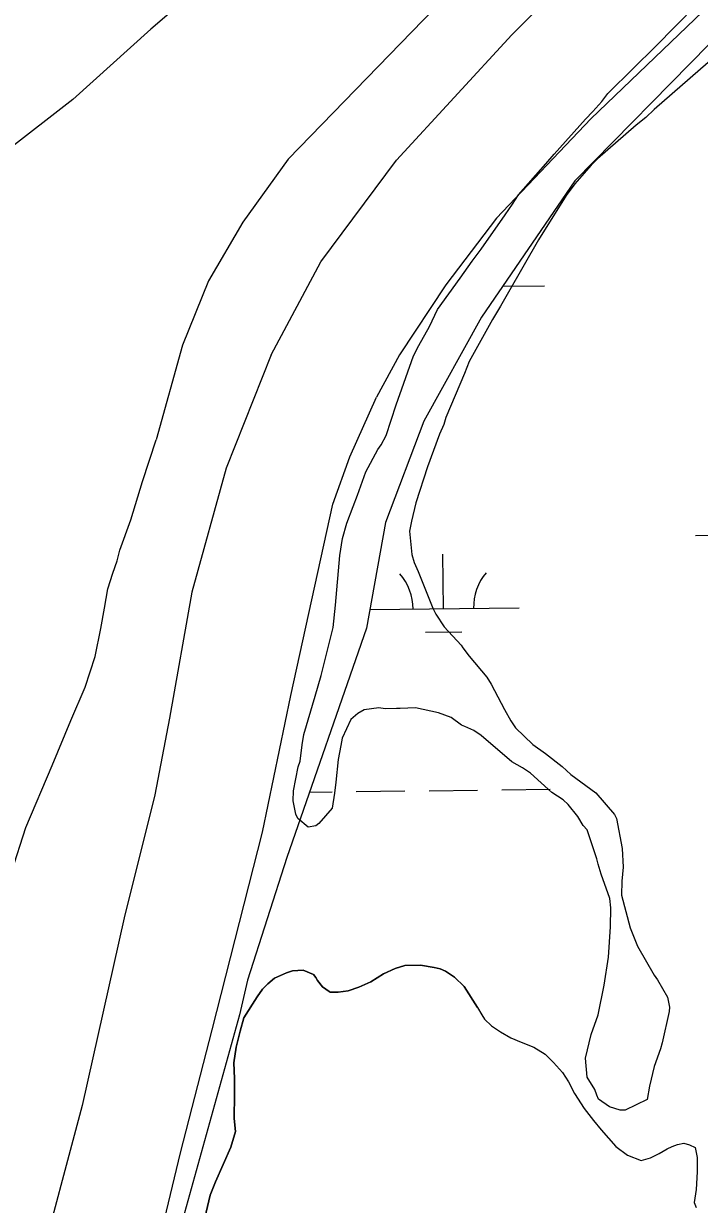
# Model space of a CAD drawing. Extents: x 3683613 to 3738215, y 469626 to 495384.
# Drawn here: x 3711895 to 3712341, y 476452 to 477232 of the extents above; entities that cross this region are included whole.
import ezdxf

# ---------------------------------------------------------------- set-up
doc = ezdxf.new("R2010")
doc.units = 0
for name, color, linetype in [('V-LEVE-TOET', 7, 'Continuous'), ('V-SITE-VEGE', 7, 'Continuous'), ('V-TOPO-SHOR', 7, 'Continuous'), ('V-WETL-SWMP', 7, 'Continuous')]:
    doc.layers.add(name, color=color, linetype=linetype)

msp = doc.modelspace()

# ---------------------------------------------------------------- linework, layer by layer
at = {"layer": 'V-LEVE-TOET'}
for points in [[(3712058.04, 477013.29), (3712090.86, 477074.53), (3712140.84, 477141.78), (3712216.93, 477224.61), (3712339.55, 477347), (3712470.11, 477477.51), (3712575.97, 477589.01), (3712686.19, 477699.93), (3712790.81, 477797.33), (3712910.33, 477910.51), (3713011.45, 478003.1), (3713136.23, 478110.83), (3713256.15, 478219.62), (3713357.77, 478313.18), (3713431.15, 478381.45), (3713549.62, 478490.27)], [(3713572.31, 478427.98), (3713496.42, 478355.38), (3713409.09, 478270.81), (3713313.41, 478182.01), (3713211.66, 478081.64), (3713116.1, 477999.18), (3713052.62, 477939.49), (3712934.6, 477828.22), (3712854.21, 477749.85), (3712762.88, 477659.52), (3712670.05, 477567.26), (3712603.95, 477497.39), (3712529.08, 477427.2), (3712429.34, 477330.2), (3712348.34, 477245.03), (3712268.97, 477169.08), (3712206.85, 477103.52), (3712173.38, 477059.34), (3712142.8, 477013.16), (3712127.66, 476985.19)], [(3712058.04, 477013.29), (3712028.35, 476938.32), (3712005.64, 476856.47), (3711990.85, 476773.18), (3711981.29, 476722.61), (3711961.05, 476641.27), (3711933.18, 476517.29), (3711903.25, 476404.19), (3711868.14, 476250.94), (3711833.3, 476131.87), (3711811.63, 476042.1), (3711787.56, 475940.92), (3711766.85, 475855.12), (3711758.22, 475813.96), (3711739.86, 475746.99), (3711714.69, 475662.15), (3711677.84, 475548.01), (3711651.52, 475485.44), (3711630, 475446.18), (3711608.98, 475406.92), (3711583.62, 475349.8), (3711568.8, 475316.25)], [(3711662.73, 475317.34), (3711733.73, 475483.53), (3711760.46, 475558.48), (3711783.73, 475630.93), (3711804.57, 475696.93), (3711830.74, 475780.79), (3711854.9, 475869.58), (3711879.97, 475968.79), (3711912.55, 476128.94), (3711957.33, 476315.43), (3711998.25, 476486.04), (3712018.99, 476567.39), (3712052.27, 476697.84), (3712070.97, 476788.08), (3712098.82, 476914.54), (3712110, 476945.81), (3712127.66, 476985.19)]]:
    msp.add_lwpolyline(points, dxfattribs=at)
at = {"layer": 'V-SITE-VEGE'}
for points in [[(3712266.57, 476699.42), (3712264.09, 476702.35), (3712260.36, 476708.23), (3712254.16, 476716.06), (3712250.7, 476719.23), (3712243.29, 476724.1), (3712229.18, 476736.8), (3712223.99, 476740.46), (3712216.83, 476744.34), (3712196.55, 476761.67), (3712191.85, 476765.09), (3712185.93, 476767.75), (3712183.71, 476768.47), (3712176.79, 476773.59), (3712168.4, 476776.74), (3712158.31, 476778.88), (3712153.38, 476780.08), (3712143.3, 476779.52), (3712140.84, 476779.51), (3712133.21, 476779.45), (3712129.03, 476779.92), (3712119.44, 476778.62), (3712115.28, 476776.38), (3712110.63, 476772.42), (3712104.81, 476760.08), (3712104.1, 476755.16), (3712102.2, 476745.79), (3712100.82, 476731.03), (3712099.88, 476723.64), (3712098.23, 476713.79), (3712089.44, 476703.65), (3712087.48, 476702.16), (3712082.57, 476701.14), (3712075.64, 476707), (3712074.4, 476709.7), (3712072.62, 476718.54), (3712072.82, 476725.18), (3712075.91, 476740.95), (3712077.12, 476744.89), (3712078.52, 476755.48), (3712079.7, 476762.37), (3712087.16, 476787.76), (3712091.01, 476801.31), (3712098.91, 476833.1), (3712100.54, 476847.86), (3712103.27, 476880.6), (3712105.16, 476891.92), (3712108.05, 476902.03), (3712112.15, 476913.12), (3712115.06, 476920.52), (3712120.61, 476935.81), (3712128.39, 476950.62), (3712130.58, 476953.83), (3712133.98, 476960), (3712140.49, 476980.22), (3712152.08, 477012.52), (3712155.48, 477019.43), (3712162.53, 477032.02), (3712167.87, 477043.12), (3712182.73, 477063.88), (3712190.77, 477075.01), (3712196.63, 477082.92), (3712212.46, 477105.65), (3712217.33, 477112.82), (3712221.23, 477118.99), (3712239.3, 477139.28), (3712244.91, 477145.72), (3712265.42, 477168.97), (3712270.31, 477173.92), (3712276.41, 477180.6), (3712280.31, 477185.8), (3712297.17, 477202.64), (3712311.59, 477216.75), (3712338.71, 477244.48)], [(3712346.59, 477206.41), (3712310.88, 477175.18), (3712305.26, 477169.97), (3712298.9, 477165.01), (3712273.46, 477142.71), (3712269.31, 477138.5), (3712258.57, 477126.13), (3712252.72, 477118.46), (3712234.46, 477089.07), (3712214.77, 477054.5), (3712209.42, 477045.37), (3712204.07, 477036.48), (3712188.75, 477008.83), (3712185.61, 477000.93), (3712173.26, 476971.82), (3712172.06, 476967.14), (3712169.15, 476960.73), (3712161.18, 476939.28), (3712153.46, 476915.37), (3712150.59, 476903.3), (3712149.41, 476896.64), (3712150.98, 476881.41), (3712152.5, 476876), (3712154.99, 476870.12), (3712164.75, 476845.83), (3712166.74, 476841.91), (3712172.21, 476833.58), (3712183.36, 476821.36), (3712184.6, 476819.64), (3712188.82, 476814.26), (3712200.47, 476800.32), (3712203.21, 476795.66), (3712212.17, 476778.99), (3712216.16, 476771.4), (3712219.39, 476766.74), (3712230.78, 476755.75), (3712239.18, 476749.9), (3712250.06, 476741.37), (3712255.75, 476735.99), (3712272.31, 476723.8), (3712284.7, 476709.62), (3712285.95, 476706.92), (3712289.77, 476687.02), (3712290.35, 476674.73), (3712289.43, 476665.62), (3712289.24, 476656.27), (3712295.04, 476634.67), (3712299.8, 476622.64), (3712310.75, 476603.53), (3712312.98, 476600.35), (3712319.7, 476588.83), (3712320.97, 476582.2), (3712320.75, 476579.49), (3712316.21, 476558.8), (3712315, 476554.85), (3712310.9, 476543.02), (3712307.79, 476530.21), (3712306.13, 476521.35), (3712291.66, 476514.36), (3712288.46, 476514.34), (3712281.31, 476516.51), (3712274.15, 476521.62), (3712272.9, 476524.08), (3712271.64, 476528), (3712266.67, 476536.09), (3712265.6, 476548.62), (3712269.19, 476564.15), (3712273.78, 476577.21), (3712277.83, 476596.92), (3712280.66, 476615.38), (3712282, 476635.32), (3712282.17, 476647.86), (3712281.63, 476654.01), (3712275.87, 476670.21), (3712273.85, 476676.83), (3712273.09, 476680.27), (3712266.57, 476699.42)]]:
    msp.add_lwpolyline(points, dxfattribs=at)
at = {"layer": 'V-TOPO-SHOR'}
for points in [[(3713493.32, 478526.43), (3713317.65, 478345.75), (3713043.54, 478107.3), (3712905.7, 477960.07), (3712756.73, 477817.11), (3712610.81, 477673.59), (3712410.78, 477471.46), (3712225.14, 477303.21), (3712069.22, 477142.55), (3712039.38, 477100.81), (3712016.73, 477061.99), (3711999.62, 477019.5), (3711982.14, 476957.14)], [(3712043.78, 477284.17), (3711978.51, 477228.32), (3711927.18, 477181.89), (3711835.99, 477111.18), (3711791.14, 477076.41), (3711772.31, 477050.77), (3711763.92, 477011.17), (3711786.55, 476886.9)], [(3711935.36, 476793.74), (3711941.76, 476814.04), (3711945.68, 476832.44), (3711948.09, 476845.85), (3711950.18, 476858.64), (3711953.54, 476868.94), (3711956.29, 476877.06), (3711958.1, 476884.23), (3711965.44, 476904.22), (3711973.06, 476929.5), (3711982.14, 476957.14)], [(3711876.89, 476641.96), (3711896.12, 476700.96), (3711913.59, 476741.89), (3711925.85, 476771.56), (3711935.36, 476793.74)], [(3712194.25, 476582.17), (3712185.47, 476595.93), (3712179.1, 476602.21), (3712173.16, 476606.11), (3712169.59, 476607.67), (3712165.64, 476608.43), (3712156.54, 476609.95), (3712152.6, 476609.92), (3712146.28, 476609.88), (3712139.97, 476607.86), (3712132.1, 476604.26), (3712123.84, 476599.07), (3712115.97, 476595.46), (3712108.88, 476593.04), (3712102.17, 476592.2), (3712097.04, 476592.17), (3712096.25, 476592.56), (3712091.88, 476595.69), (3712088.69, 476600.01), (3712087.49, 476601.98), (3712085.9, 476603.94), (3712079.17, 476606.66), (3712072.06, 476606.22), (3712068.12, 476605), (3712060.25, 476601.4), (3712055.93, 476597.81), (3712052.4, 476594.24), (3712048.88, 476589.08), (3712039.89, 476575.2), (3712037.58, 476566.49), (3712034.89, 476555.81), (3712033.38, 476545.54), (3712033.85, 476535.27), (3712033.92, 476524.61), (3712033.63, 476508.81), (3712034.48, 476500.13), (3712031.39, 476489.84), (3712026.34, 476478.36), (3712021.28, 476466.87), (3712017.79, 476458.16), (3712014.34, 476443.13)], [(3712194.25, 476582.17), (3712197.17, 476577.19), (3712198.77, 476574.31), (3712203.53, 476569.88), (3712209.34, 476565.97), (3712216.2, 476562.08), (3712223.06, 476559.23), (3712231.49, 476555.87), (3712238.88, 476551.19), (3712244.44, 476545.71), (3712250.27, 476539.18), (3712254.26, 476532.9), (3712258.25, 476525.3), (3712264.63, 476515.35), (3712270.73, 476507.51), (3712275.77, 476501.23), (3712285.57, 476490.26), (3712293.23, 476484.53), (3712302.19, 476480.91), (3712308.49, 476482.79), (3712314.25, 476485.72), (3712319.49, 476488.65), (3712322.63, 476490.25), (3712326.3, 476491.59), (3712330.5, 476492.4), (3712334.19, 476491.38), (3712337.89, 476489.56), (3712339.24, 476483), (3712339.31, 476473.54), (3712338.6, 476461.96), (3712337.34, 476453.28), (3712338.68, 476449.87)]]:
    msp.add_lwpolyline(points, dxfattribs=at)
at = {"layer": 'V-WETL-SWMP'}
for p, q in [((3712347.06, 477218.36), (3712258.47, 477128.16)), ((3712258.47, 477128.16), (3712196.84, 477038.14)), ((3712210.81, 477058.55), (3712238.36, 477058.87)), ((3712196.84, 477038.14), (3712158.86, 476969.3)), ((3712158.86, 476969.3), (3712133.54, 476902.52)), ((3712133.54, 476902.52), (3712120.93, 476832.66)), ((3712338.2, 476893.85), (3712370.2, 476894.22)), ((3712171.69, 476845.47), (3712171.27, 476881.47)), ((3712123.14, 476844.91), (3712221.68, 476846.06)), ((3712120.93, 476832.66), (3712068.44, 476681.26)), ((3712159.87, 476829.9), (3712183.87, 476830.18)), ((3712210.24, 476725.84), (3712242.24, 476726.22)), ((3712083.39, 476724.37), (3712098.25, 476724.54)), ((3712114.24, 476724.73), (3712146.24, 476725.1)), ((3712162.24, 476725.29), (3712194.24, 476725.66)), ((3712068.44, 476681.26), (3712042.43, 476600.21)), ((3712139.97, 476607.86), (3712146.28, 476609.88)), ((3712146.28, 476609.88), (3712156.54, 476609.95)), ((3712156.54, 476609.95), (3712165.64, 476608.43)), ((3712055.93, 476597.81), (3712060.25, 476601.4)), ((3712060.25, 476601.4), (3712068.12, 476605)), ((3712068.12, 476605), (3712072.07, 476606.22)), ((3712072.07, 476606.22), (3712079.17, 476606.66)), ((3712079.17, 476606.66), (3712085.9, 476603.94)), ((3712085.9, 476603.94), (3712087.49, 476601.98)), ((3712087.49, 476601.98), (3712088.69, 476600.01)), ((3712123.84, 476599.07), (3712132.1, 476604.26)), ((3712132.1, 476604.26), (3712139.97, 476607.86)), ((3712165.64, 476608.43), (3712169.59, 476607.67)), ((3712169.59, 476607.67), (3712173.16, 476606.11)), ((3712173.16, 476606.11), (3712179.1, 476602.21)), ((3712179.1, 476602.21), (3712185.47, 476595.93)), ((3712042.43, 476600.21), (3712037.04, 476577.17)), ((3712048.88, 476589.08), (3712052.4, 476594.24)), ((3712052.4, 476594.24), (3712055.93, 476597.81)), ((3712088.69, 476600.01), (3712091.88, 476595.69)), ((3712091.88, 476595.69), (3712096.25, 476592.56)), ((3712108.88, 476593.04), (3712115.97, 476595.46)), ((3712115.97, 476595.46), (3712123.84, 476599.07)), ((3712185.47, 476595.93), (3712194.25, 476582.17)), ((3712039.9, 476575.2), (3712048.88, 476589.08)), ((3712096.25, 476592.56), (3712097.04, 476592.17)), ((3712097.04, 476592.17), (3712102.17, 476592.2)), ((3712102.17, 476592.2), (3712108.88, 476593.04)), ((3712194.25, 476582.17), (3712197.17, 476577.19)), ((3712037.04, 476577.17), (3711995.44, 476427.01)), ((3712037.59, 476566.49), (3712039.9, 476575.2)), ((3712197.17, 476577.19), (3712198.77, 476574.31)), ((3712198.77, 476574.31), (3712203.53, 476569.88)), ((3712203.53, 476569.88), (3712209.34, 476565.97)), ((3712034.89, 476555.81), (3712037.59, 476566.49)), ((3712209.34, 476565.97), (3712216.2, 476562.08)), ((3712216.2, 476562.08), (3712223.06, 476559.23)), ((3712033.38, 476545.54), (3712034.89, 476555.81)), ((3712223.06, 476559.23), (3712231.49, 476555.87)), ((3712231.49, 476555.87), (3712238.89, 476551.19)), ((3712238.89, 476551.19), (3712244.44, 476545.71)), ((3712033.85, 476535.27), (3712033.38, 476545.54)), ((3712244.44, 476545.71), (3712250.27, 476539.18)), ((3712250.27, 476539.18), (3712254.26, 476532.89)), ((3712033.92, 476524.61), (3712033.85, 476535.27)), ((3712254.26, 476532.89), (3712258.25, 476525.3)), ((3712033.63, 476508.81), (3712033.92, 476524.61)), ((3712258.25, 476525.3), (3712264.63, 476515.35)), ((3712264.63, 476515.35), (3712270.73, 476507.51)), ((3712034.48, 476500.13), (3712033.63, 476508.81)), ((3712270.73, 476507.51), (3712275.77, 476501.23)), ((3712031.39, 476489.84), (3712034.48, 476500.13)), ((3712275.77, 476501.23), (3712285.57, 476490.26)), ((3712326.3, 476491.59), (3712330.5, 476492.4)), ((3712330.5, 476492.4), (3712334.19, 476491.38)), ((3712021.28, 476466.87), (3712031.39, 476489.84)), ((3712285.57, 476490.26), (3712293.23, 476484.53)), ((3712293.23, 476484.53), (3712302.19, 476480.91)), ((3712308.49, 476482.79), (3712314.25, 476485.72)), ((3712314.25, 476485.72), (3712319.49, 476488.65)), ((3712319.49, 476488.65), (3712322.63, 476490.25)), ((3712322.63, 476490.25), (3712326.3, 476491.59)), ((3712334.19, 476491.38), (3712337.88, 476489.56)), ((3712337.88, 476489.56), (3712339.24, 476483)), ((3712302.19, 476480.91), (3712308.49, 476482.79)), ((3712339.24, 476483), (3712339.31, 476473.54)), ((3712339.31, 476473.54), (3712338.6, 476461.96)), ((3712017.79, 476458.16), (3712021.28, 476466.87)), ((3712338.6, 476461.96), (3712337.34, 476453.28)), ((3712014.34, 476443.13), (3712017.79, 476458.16)), ((3712337.34, 476453.28), (3712338.68, 476449.87))]:
    msp.add_line(p, q, dxfattribs=at)
for centre, start, end in [((3712116.44, 476845.31), 359.89486, 41.43852), ((3712226.92, 476846.59), 139.89486, 181.43852)]:
    msp.add_arc(centre, 35.25, start, end, dxfattribs=at)

doc.saveas('drawing.dxf')
